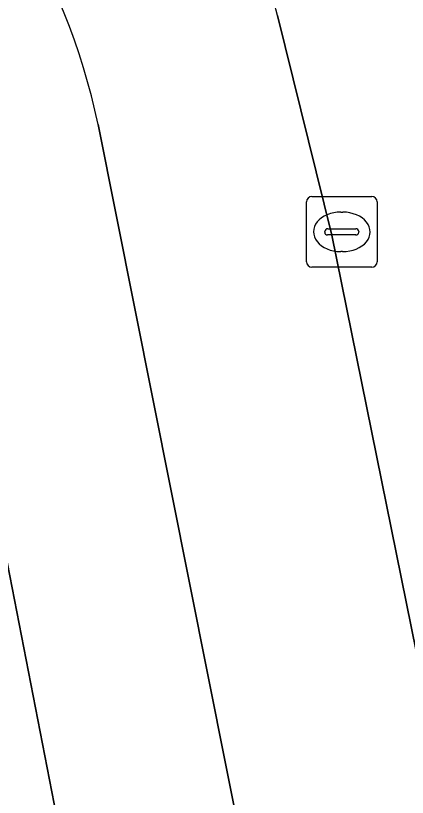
# Model space of a CAD drawing. Extents: x 160554 to 161248, y 385329 to 386506.
# Drawn here: x 161043.72 to 161049.27, y 386433.96 to 386445.03 of the extents above; entities that cross this region are included whole.
import ezdxf

# ---------------------------------------------------------------- set-up
doc = ezdxf.new("R2010")
doc.units = 0
for name, color, linetype in [('IMGEO_Fietspad_gesloten', 7, 'Continuous'), ('IMGEO_Groenvoorziening', 7, 'Continuous'), ('IMGEO_Kolk', 7, 'Continuous'), ('IMGEO_Voetpad_open', 7, 'Continuous')]:
    doc.layers.add(name, color=color, linetype=linetype)

msp = doc.modelspace()

# ---------------------------------------------------------------- linework, layer by layer
at = {"layer": 'IMGEO_Fietspad_gesloten'}
for points in [[(161064.471, 386367.794), (161063.677, 386370.037), (161058.979, 386384.275), (161058.17, 386387.166), (161056.829, 386393.358), (161055.379, 386401.089), (161053.657, 386411.675), (161051.251, 386427.35), (161049.75, 386434.285), (161048.201, 386441.919), (161047.433, 386445.026)], [(161044.894, 386443.483), (161048.264, 386426.578), (161048.635, 386424.601), (161048.936, 386422.601), (161051.479, 386405.774)]]:
    msp.add_lwpolyline(points, dxfattribs=at)
for centre, radius, start, end in [((161035.309, 386441.416), 9.805, 12.1721, 87.6853), ((161040.075, 386443.272), 7.564, 13.4048, 36.5697)]:
    msp.add_arc(centre, radius, start, end, dxfattribs=at)
at = {"layer": 'IMGEO_Groenvoorziening'}
msp.add_lwpolyline([(161017.297, 386440.687), (161021.395, 386440.329), (161024.762, 386439.971), (161028.153, 386438.393), (161030.757, 386436.135), (161033.27, 386431.787), (161035.956, 386427.103), (161041.931, 386420.696), (161043.916, 386418.146), (161047.039, 386418.608), (161046.292, 386423.5), (161044.932, 386430.471), (161042.412, 386443.381)], dxfattribs=at)
at = {"layer": 'IMGEO_Kolk'}
for p, q in [((161047.842, 386441.539), (161047.842, 386442.391)), ((161047.917, 386442.465), (161048.769, 386442.465)), ((161048.843, 386442.391), (161048.843, 386441.539)), ((161048.33, 386442.245), (161048.355, 386442.245)), ((161048.101, 386441.959), (161048.101, 386441.971)), ((161048.144, 386442.008), (161048.542, 386442.008)), ((161048.585, 386441.971), (161048.585, 386441.959)), ((161048.539, 386441.922), (161048.141, 386441.922)), ((161048.353, 386441.685), (161048.328, 386441.685)), ((161048.769, 386441.465), (161047.917, 386441.465))]:
    msp.add_line(p, q, dxfattribs=at)
for points in [[(161047.842, 386441.539), (161047.842, 386442.391)], [(161047.917, 386442.465), (161048.769, 386442.465)], [(161048.843, 386442.391), (161048.843, 386441.539)], [(161048.769, 386441.465), (161047.917, 386441.465)]]:
    msp.add_lwpolyline(points, dxfattribs=at)
for centre, radius, start, end in [((161047.919, 386442.389), 0.0765, 91.552, 178.448), ((161047.919, 386442.389), 0.0765, 91.552, 178.448), ((161048.767, 386442.389), 0.0765, 1.552, 88.448), ((161048.767, 386442.389), 0.0765, 1.552, 88.448), ((161048.141, 386441.968), 0.0403, 85.8775, 175.7526), ((161048.138, 386441.958), 0.0366, 178.938, 274.7102), ((161048.542, 386441.965), 0.043, 264.8664, 352.4533), ((161048.546, 386441.97), 0.0386, 1.7309, 96.639), ((161047.919, 386441.541), 0.0765, 181.552, 268.448), ((161047.919, 386441.541), 0.0765, 181.552, 268.448), ((161048.767, 386441.541), 0.0765, 271.552, 358.448), ((161048.767, 386441.541), 0.0765, 271.552, 358.448)]:
    msp.add_arc(centre, radius, start, end, dxfattribs=at)
for centre, major_axis, ratio, start_param, end_param in [((161048.329, 386441.965), (-0.387, 0.002), 0.722429, 4.712389, 7.853982), ((161048.354, 386441.965), (-0.39, 0.002), 0.717154, 1.570796, 4.712389)]:
    msp.add_ellipse(centre, major_axis=major_axis, ratio=ratio, start_param=start_param, end_param=end_param, dxfattribs=at)
at = {"layer": 'IMGEO_Voetpad_open'}
for points in [[(161047.433, 386445.026), (161048.201, 386441.919), (161049.75, 386434.285), (161053.876, 386434.872), (161052.683, 386443.422), (161052.183, 386446.396), (161051.415, 386451.317)], [(161043.112, 386443.545), (161042.412, 386443.381), (161044.932, 386430.471), (161046.292, 386423.5), (161047.039, 386418.608), (161047.99, 386412.384), (161049.332, 386403.597), (161050.306, 386398.187), (161051.087, 386393.926), (161051.847, 386390.163), (161052.891, 386385.271)], [(161048.936, 386422.601), (161048.635, 386424.601), (161048.264, 386426.578), (161044.894, 386443.483)]]:
    msp.add_lwpolyline(points, dxfattribs=at)
for centre, radius, start, end in [((161035.309, 386441.416), 9.805, 12.1721, 87.6853), ((161040.075, 386443.272), 7.564, 13.4048, 36.5697)]:
    msp.add_arc(centre, radius, start, end, dxfattribs=at)

doc.saveas('drawing.dxf')
